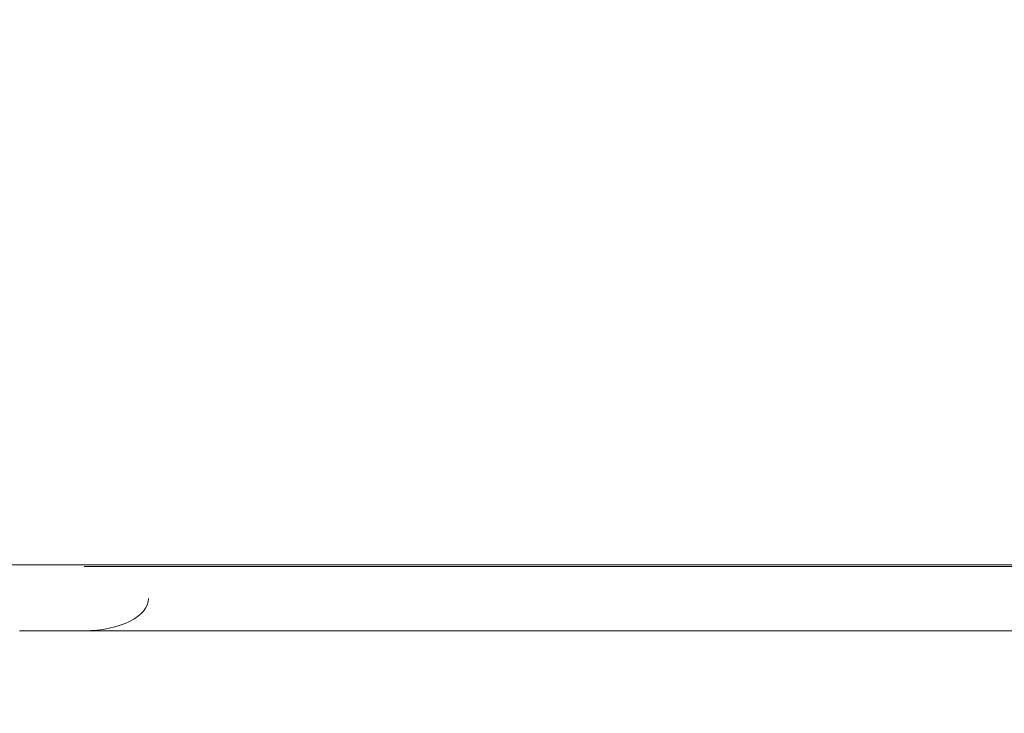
# Model space of a CAD drawing. Header units: millimetres. Extents: x -1114 to 1396, y -630 to 631.
# Tile 595 of 656: x 400 to 415, y 112 to 122. Entities that reach past the tile are written whole.
import ezdxf

# ---------------------------------------------------------------- set-up
doc = ezdxf.new("R2010")
doc.units = ezdxf.units.MM
doc.header["$MEASUREMENT"] = 0

msp = doc.modelspace()

# ---------------------------------------------------------------- linework, layer by layer
at = {"lineweight": 18}
msp.add_open_spline([(1038.9843, -629.7647), (1038.9843, -629.7647), (-1111.4882, -629.7647), (-1111.4882, -629.7647), (-1111.4882, -629.7647), (-1111.4882, -629.7647), (-1111.4882, 630.7883), (-1111.4882, 630.7883), (-1111.4882, 630.7883), (-1111.4882, 630.7883), (1038.9843, 630.7883), (1038.9843, 630.7883)], degree=3, knots=[0, 0, 0, 0, 0.3333333, 0.3333333, 0.3333333, 0.3333333, 0.6666667, 0.6666667, 0.6666667, 0.6666667, 1, 1, 1, 1], dxfattribs=at)
for points in [[(422.7676, 113.9062), (422.7676, 113.9062), (366.5621, 113.9062), (366.5621, 113.9062)], [(422.7676, 113.9062), (422.7676, 113.9062), (366.5621, 113.9062), (366.5621, 113.9062)], [(419.8676, 113.8846), (419.8676, 113.8846), (400.6649, 113.8846), (400.6649, 113.8846)], [(400.6649, 112.8846), (401.2171, 112.8846), (401.6649, 113.1085), (401.6649, 113.3846)], [(421.8676, 112.8846), (421.8676, 112.8846), (399.6649, 112.8846), (399.6649, 112.8846)]]:
    msp.add_open_spline(points, degree=3, dxfattribs=at)

doc.saveas('drawing.dxf')
